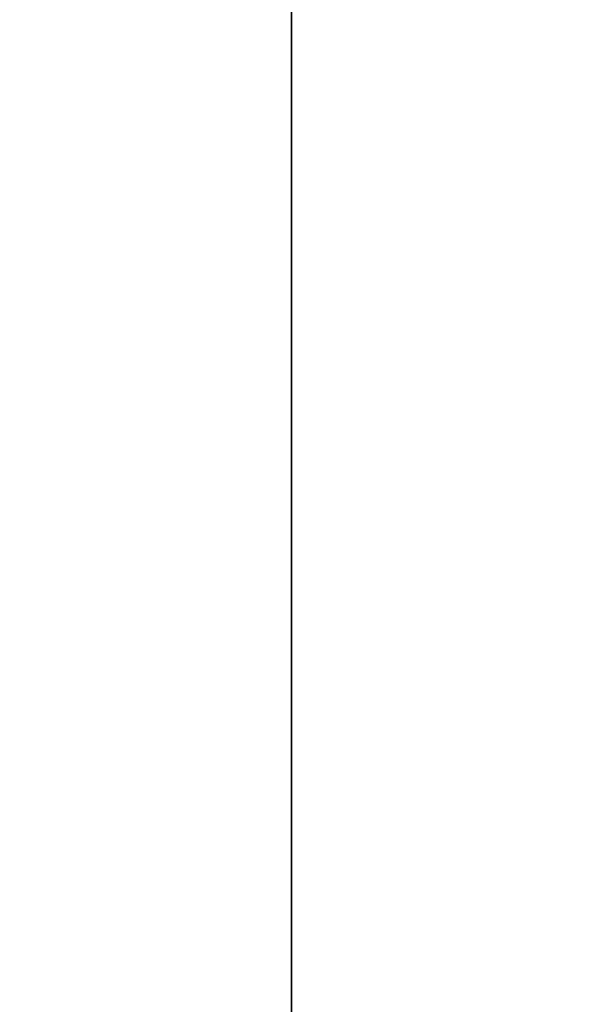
# Model space of a CAD drawing. Header units: millimetres. Extents: x -508 to 6708, y -110 to 248.
# Tile 1003 of 1056: x 1894 to 1922, y 53 to 103. Entities that reach past the tile are written whole.
import ezdxf

# ---------------------------------------------------------------- set-up
doc = ezdxf.new("R2010")
doc.units = ezdxf.units.MM
doc.layers.add('151', color=7, linetype='Continuous', true_color=0xffffff)

# ---------------------------------------------------------------- blocks, each defined once
blk = doc.blocks.new('UG_SURFACE_002')
at = {"layer": '151', "color": 252, "linetype": 'Continuous', "lineweight": 35}
for points in [[(2057.5, -5.3, 2215.25), (2057.5, 229.4, 2215.25), (942.5, 229.4, 2215.25), (942.5, -5.3, 2215.25)], [(1092.5, -5.3, 2065.25), (1092.5, 229.4, 2065.25), (1907.5, 229.4, 2065.25), (1907.5, -5.3, 2065.25)], [(1907.5, -5.3, -7.75), (1907.5, 229.4, -7.75), (2057.5, 229.4, -7.75), (2057.5, -5.3, -7.75)], [(1907.5, -5.3, 2065.25), (1907.5, 229.4, 2065.25), (1907.5, 229.4, -7.75), (1907.5, -5.3, -7.75)]]:
    blk.add_3dface(points, dxfattribs=at)

msp = doc.modelspace()

# ---------------------------------------------------------------- linework, layer by layer
at = {"layer": '151', "color": 253, "linetype": 'Continuous', "lineweight": -3}
for p, q in [((1907.5, -5.3, 2065.25), (1907.5, 229.4, 2065.25)), ((1907.5, 229.4, -7.75), (1907.5, -5.3, -7.75))]:
    msp.add_line(p, q, dxfattribs=at)

# ---------------------------------------------------------------- block references
msp.add_blockref('UG_SURFACE_002', (0, 0), dxfattribs=at)

doc.saveas('drawing.dxf')
